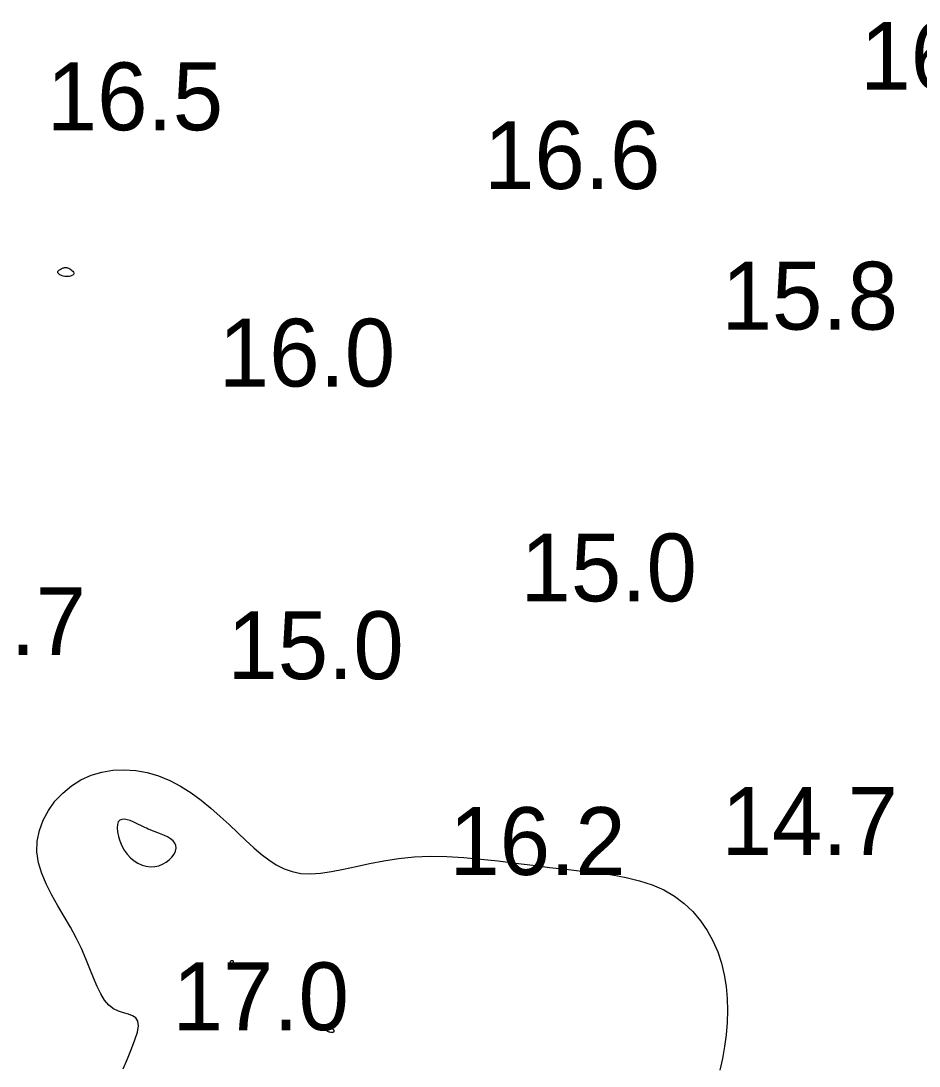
# Model space of a CAD drawing. Extents: x 3040093 to 3056816, y 408076 to 509144.
# Drawn here: x 3045721.6 to 3045787.8, y 434029.7 to 434106.8 of the extents above; entities that cross this region are included whole.
import ezdxf

# ---------------------------------------------------------------- set-up
doc = ezdxf.new("R2010")
doc.units = 0
doc.layers.add('V-CHAN-CONT-EL17', color=7, linetype='Continuous')
doc.layers.add('V-TOPO-SOUN-0610', color=7, linetype='Continuous')

msp = doc.modelspace()

# ---------------------------------------------------------------- linework, layer by layer
at = {"layer": 'V-CHAN-CONT-EL17'}
for points in [[(3045724.707, 434087.99), (3045724.613, 434088.019), (3045724.528, 434088.056), (3045724.454, 434088.098), (3045724.393, 434088.144), (3045724.346, 434088.191), (3045724.314, 434088.239), (3045724.299, 434088.285), (3045724.301, 434088.327), (3045724.318, 434088.365), (3045724.348, 434088.4), (3045724.388, 434088.433), (3045724.435, 434088.463), (3045724.487, 434088.492), (3045724.54, 434088.52), (3045724.593, 434088.546), (3045724.643, 434088.572), (3045724.692, 434088.596), (3045724.74, 434088.616), (3045724.789, 434088.631), (3045724.841, 434088.639), (3045724.898, 434088.639), (3045724.96, 434088.629), (3045725.029, 434088.607), (3045725.107, 434088.573), (3045725.188, 434088.528), (3045725.269, 434088.474), (3045725.343, 434088.415), (3045725.407, 434088.352), (3045725.455, 434088.288), (3045725.483, 434088.225), (3045725.485, 434088.167), (3045725.458, 434088.114), (3045725.405, 434088.067), (3045725.332, 434088.029), (3045725.241, 434087.998), (3045725.139, 434087.976), (3045725.03, 434087.964), (3045724.919, 434087.962), (3045724.81, 434087.97)], [(3045729.66, 434045.089), (3045729.929, 434044.869), (3045730.217, 434044.693), (3045730.519, 434044.562), (3045730.829, 434044.478), (3045731.141, 434044.44), (3045731.449, 434044.45), (3045731.748, 434044.509), (3045732.032, 434044.615), (3045732.294, 434044.762), (3045732.527, 434044.941), (3045732.724, 434045.142), (3045732.879, 434045.358), (3045732.985, 434045.579), (3045733.033, 434045.796), (3045733.019, 434046.001), (3045732.938, 434046.186), (3045732.799, 434046.351), (3045732.615, 434046.498), (3045732.4, 434046.629), (3045732.165, 434046.744), (3045731.924, 434046.846), (3045731.69, 434046.936), (3045731.474, 434047.016), (3045731.287, 434047.086), (3045731.125, 434047.151), (3045730.979, 434047.212), (3045730.844, 434047.273), (3045730.711, 434047.335), (3045730.574, 434047.402), (3045730.424, 434047.476), (3045730.255, 434047.559), (3045730.062, 434047.653), (3045729.852, 434047.749), (3045729.634, 434047.835), (3045729.418, 434047.902), (3045729.213, 434047.937), (3045729.03, 434047.93), (3045728.876, 434047.871), (3045728.762, 434047.749), (3045728.696, 434047.556), (3045728.676, 434047.303), (3045728.702, 434047.006), (3045728.769, 434046.678), (3045728.877, 434046.334), (3045729.022, 434045.988), (3045729.203, 434045.656), (3045729.417, 434045.353)], [(3045737.107, 434037.234), (3045737.122, 434037.242), (3045737.138, 434037.256), (3045737.154, 434037.273), (3045737.169, 434037.293), (3045737.184, 434037.315), (3045737.199, 434037.336), (3045737.213, 434037.357), (3045737.226, 434037.376), (3045737.238, 434037.393), (3045737.248, 434037.408), (3045737.256, 434037.422), (3045737.262, 434037.434), (3045737.264, 434037.445), (3045737.263, 434037.456), (3045737.257, 434037.466), (3045737.247, 434037.476), (3045737.234, 434037.485), (3045737.217, 434037.492), (3045737.198, 434037.499), (3045737.177, 434037.504), (3045737.155, 434037.506), (3045737.133, 434037.507), (3045737.112, 434037.504), (3045737.092, 434037.498), (3045737.074, 434037.49), (3045737.058, 434037.478), (3045737.044, 434037.464), (3045737.032, 434037.448), (3045737.023, 434037.429), (3045737.018, 434037.407), (3045737.015, 434037.384), (3045737.016, 434037.359), (3045737.021, 434037.334), (3045737.028, 434037.309), (3045737.037, 434037.285), (3045737.049, 434037.265), (3045737.062, 434037.248), (3045737.076, 434037.237), (3045737.091, 434037.232)], [(3045744.684, 434032.362), (3045744.669, 434032.385), (3045744.648, 434032.407), (3045744.624, 434032.428), (3045744.598, 434032.447), (3045744.571, 434032.464), (3045744.544, 434032.477), (3045744.518, 434032.487), (3045744.495, 434032.492), (3045744.473, 434032.492), (3045744.452, 434032.489), (3045744.432, 434032.483), (3045744.41, 434032.475), (3045744.387, 434032.465), (3045744.36, 434032.453), (3045744.33, 434032.441), (3045744.297, 434032.429), (3045744.261, 434032.416), (3045744.225, 434032.403), (3045744.193, 434032.39), (3045744.166, 434032.376), (3045744.147, 434032.362), (3045744.139, 434032.347), (3045744.144, 434032.332), (3045744.164, 434032.316), (3045744.197, 434032.3), (3045744.241, 434032.284), (3045744.291, 434032.27), (3045744.347, 434032.257), (3045744.404, 434032.247), (3045744.46, 434032.241), (3045744.512, 434032.238), (3045744.559, 434032.239), (3045744.599, 434032.245), (3045744.632, 434032.254), (3045744.658, 434032.266), (3045744.678, 434032.282), (3045744.69, 434032.299), (3045744.695, 434032.319), (3045744.693, 434032.34)]]:
    msp.add_lwpolyline(points, close=True, dxfattribs=at)
msp.add_lwpolyline([(3045729.112, 434029.528), (3045729.437, 434030.281), (3045729.74, 434031.002), (3045729.994, 434031.666), (3045730.173, 434032.246), (3045730.248, 434032.714), (3045730.203, 434033.054), (3045730.05, 434033.288), (3045729.81, 434033.446), (3045729.505, 434033.562), (3045729.157, 434033.665), (3045728.786, 434033.789), (3045728.415, 434033.964), (3045728.064, 434034.222), (3045727.75, 434034.587), (3045727.465, 434035.053), (3045727.197, 434035.606), (3045726.933, 434036.232), (3045726.661, 434036.917), (3045726.367, 434037.647), (3045726.04, 434038.407), (3045725.666, 434039.185), (3045725.24, 434039.969), (3045724.78, 434040.755), (3045724.313, 434041.545), (3045723.864, 434042.336), (3045723.459, 434043.13), (3045723.124, 434043.926), (3045722.884, 434044.724), (3045722.765, 434045.523), (3045722.787, 434046.322), (3045722.944, 434047.108), (3045723.222, 434047.87), (3045723.61, 434048.593), (3045724.095, 434049.266), (3045724.665, 434049.873), (3045725.307, 434050.404), (3045726.009, 434050.843), (3045726.758, 434051.181), (3045727.546, 434051.418), (3045728.363, 434051.554), (3045729.2, 434051.592), (3045730.047, 434051.534), (3045730.895, 434051.383), (3045731.736, 434051.139), (3045732.56, 434050.804), (3045733.359, 434050.384), (3045734.131, 434049.893), (3045734.877, 434049.346), (3045735.595, 434048.761), (3045736.284, 434048.153), (3045736.946, 434047.541), (3045737.578, 434046.94), (3045738.181, 434046.367), (3045738.755, 434045.836), (3045739.312, 434045.357), (3045739.862, 434044.934), (3045740.417, 434044.576), (3045740.99, 434044.287), (3045741.591, 434044.074), (3045742.233, 434043.945), (3045742.927, 434043.904), (3045743.682, 434043.954), (3045744.499, 434044.078), (3045745.376, 434044.254), (3045746.31, 434044.461), (3045747.3, 434044.678), (3045748.342, 434044.882), (3045749.435, 434045.052), (3045750.577, 434045.167), (3045751.765, 434045.211), (3045752.989, 434045.19), (3045754.24, 434045.117), (3045755.509, 434045.003), (3045756.786, 434044.861), (3045758.061, 434044.703), (3045759.325, 434044.541), (3045760.568, 434044.388), (3045761.782, 434044.251), (3045762.959, 434044.121), (3045764.096, 434043.984), (3045765.187, 434043.827), (3045766.227, 434043.637), (3045767.211, 434043.399), (3045768.133, 434043.1), (3045768.988, 434042.727), (3045769.773, 434042.27), (3045770.486, 434041.733), (3045771.127, 434041.125), (3045771.696, 434040.455), (3045772.192, 434039.731), (3045772.616, 434038.961), (3045772.968, 434038.155), (3045773.247, 434037.321), (3045773.454, 434036.466), (3045773.594, 434035.596), (3045773.672, 434034.715), (3045773.694, 434033.827), (3045773.663, 434032.938), (3045773.587, 434032.05), (3045773.47, 434031.168), (3045773.318, 434030.298), (3045773.137, 434029.443)], dxfattribs=at)

# ---------------------------------------------------------------- texts
at = {"layer": 'V-TOPO-SOUN-0610'}
for s, p in [('16.4 ', (3045783.483, 434101.74)), ('16.5 ', (3045723.483, 434098.75)), ('16.6 ', (3045755.733, 434094.42)), ('15.8 ', (3045773.253, 434084.05)), ('16.0 ', (3045736.173, 434079.85)), ('15.0 ', (3045758.423, 434064.01)), ('15.7 ', (3045713.373, 434060.04)), ('15.0 ', (3045736.803, 434058.27)), ('14.7 ', (3045773.253, 434045.31)), ('16.2 ', (3045753.173, 434043.83)), ('17.0 ', (3045732.763, 434032.38))]:
    msp.add_text(s, height=5, dxfattribs=at).set_placement(p)

doc.saveas('drawing.dxf')
